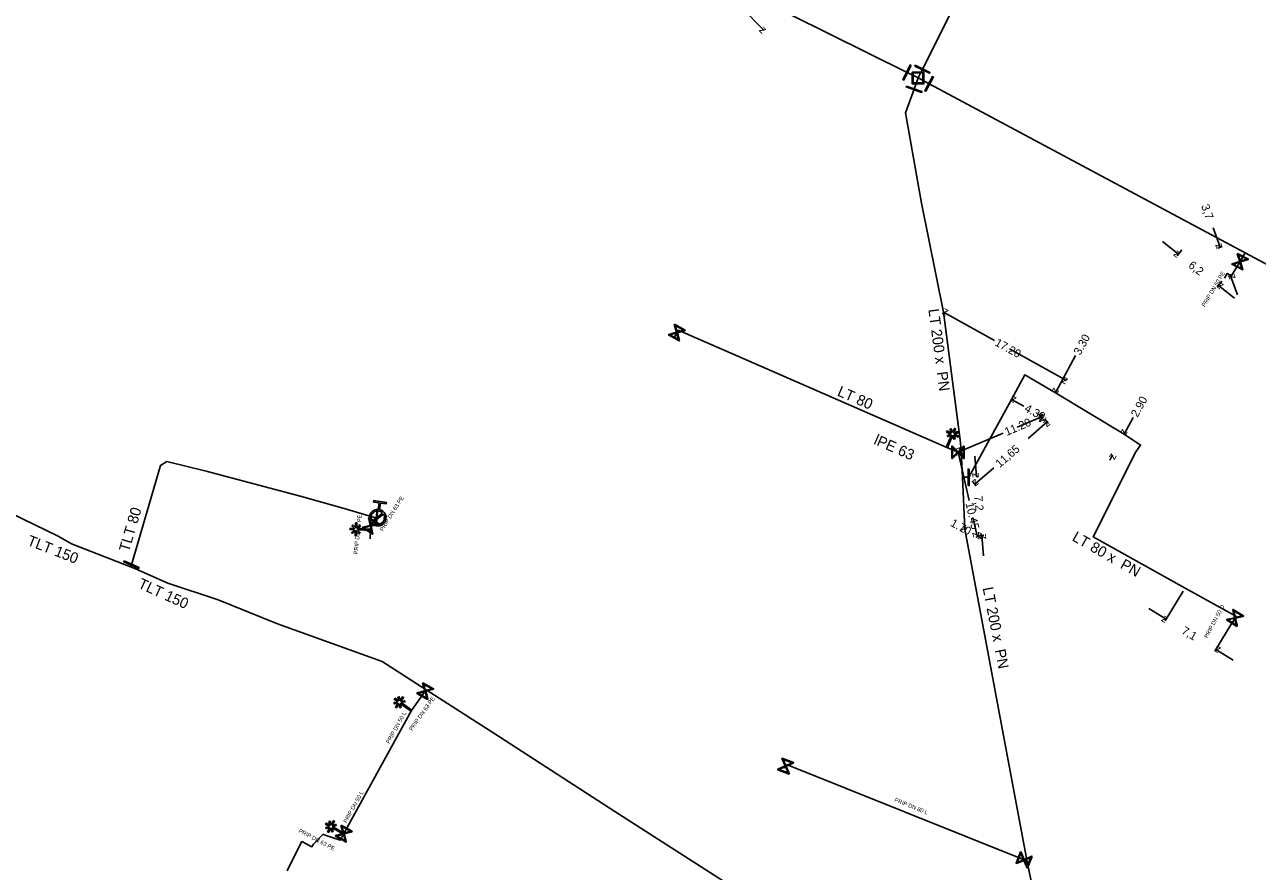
# Model space of a CAD drawing. Extents: x -643842 to -636370, y -1119190 to -1110210.
# Drawn here: x -642756.5 to -642606, y -1114456.6 to -1114353.3 of the extents above; entities that cross this region are included whole.
import ezdxf

# ---------------------------------------------------------------- set-up
doc = ezdxf.new("R2010")
doc.units = 0
for name, color, linetype in [('2', 7, 'Continuous'), ('22', 7, 'Continuous'), ('Default', 7, 'Continuous'), ('Level 10', 7, 'Continuous'), ('Level 16', 7, 'Continuous'), ('Level 18', 7, 'Continuous'), ('Level 20', 7, 'Continuous'), ('Level 21', 7, 'Continuous'), ('Level 23', 7, 'Continuous'), ('Level 33', 7, 'Continuous')]:
    doc.layers.add(name, color=color, linetype=linetype)

msp = doc.modelspace()

# ---------------------------------------------------------------- linework, layer by layer
at = {"layer": '2'}
for points in [[(-642643.16, -1114403.04), (-642642.94, -1114402.55), (-642642.8, -1114402.61), (-642643.01, -1114403.1), (-642642.57, -1114402.93), (-642642.52, -1114403.08), (-642642.95, -1114403.25), (-642642.42, -1114403.48), (-642642.49, -1114403.62), (-642643.02, -1114403.39), (-642642.85, -1114403.83), (-642643, -1114403.88), (-642643.16, -1114403.45), (-642643.8, -1114404.9), (-642643.94, -1114404.84), (-642643.31, -1114403.39), (-642643.75, -1114403.56), (-642643.8, -1114403.41), (-642643.36, -1114403.24), (-642643.9, -1114403), (-642643.83, -1114402.86), (-642643.31, -1114403.09), (-642643.47, -1114402.66), (-642643.33, -1114402.6), (-642643.16, -1114403.04)], [(-642716.19, -1114414.93), (-642716.73, -1114414.91), (-642716.72, -1114414.76), (-642716.19, -1114414.78), (-642716.51, -1114414.43), (-642716.39, -1114414.33), (-642716.08, -1114414.67), (-642716.06, -1114414.09), (-642715.9, -1114414.1), (-642715.92, -1114414.68), (-642715.57, -1114414.36), (-642715.47, -1114414.47), (-642715.81, -1114414.79), (-642714.22, -1114414.84), (-642714.23, -1114415), (-642715.82, -1114414.95), (-642715.49, -1114415.29), (-642715.61, -1114415.4), (-642715.93, -1114415.05), (-642715.95, -1114415.63), (-642716.11, -1114415.63), (-642716.09, -1114415.05), (-642716.43, -1114415.37), (-642716.53, -1114415.26), (-642716.19, -1114414.93)], [(-642710.89, -1114435.94), (-642711.33, -1114435.63), (-642711.24, -1114435.5), (-642710.8, -1114435.81), (-642710.88, -1114435.35), (-642710.73, -1114435.32), (-642710.65, -1114435.78), (-642710.31, -1114435.31), (-642710.19, -1114435.4), (-642710.52, -1114435.88), (-642710.06, -1114435.8), (-642710.03, -1114435.95), (-642710.49, -1114436.03), (-642709.19, -1114436.94), (-642709.28, -1114437.07), (-642710.58, -1114436.16), (-642710.5, -1114436.62), (-642710.65, -1114436.65), (-642710.74, -1114436.18), (-642711.07, -1114436.66), (-642711.2, -1114436.57), (-642710.87, -1114436.1), (-642711.33, -1114436.18), (-642711.35, -1114436.02), (-642710.89, -1114435.94)], [(-642719.26, -1114451.14), (-642719.73, -1114450.88), (-642719.65, -1114450.74), (-642719.18, -1114451), (-642719.32, -1114450.55), (-642719.17, -1114450.51), (-642719.04, -1114450.95), (-642718.76, -1114450.45), (-642718.62, -1114450.52), (-642718.9, -1114451.04), (-642718.45, -1114450.9), (-642718.41, -1114451.05), (-642718.85, -1114451.18), (-642717.46, -1114451.95), (-642717.54, -1114452.08), (-642718.93, -1114451.32), (-642718.8, -1114451.77), (-642718.95, -1114451.81), (-642719.08, -1114451.36), (-642719.36, -1114451.87), (-642719.5, -1114451.79), (-642719.22, -1114451.29), (-642719.67, -1114451.42), (-642719.71, -1114451.27), (-642719.26, -1114451.14)]]:
    msp.add_lwpolyline(points, dxfattribs=at)
at = {"layer": 'Default'}
for points in [[(-642713.12, -1114412.48), (-642712.77, -1114412.56), (-642712.55, -1114412.85), (-642712.3, -1114413.18), (-642712.36, -1114413.59), (-642712.42, -1114414), (-642712.75, -1114414.25), (-642713.08, -1114414.5), (-642713.49, -1114414.44), (-642713.9, -1114414.38), (-642714.15, -1114414.05), (-642714.4, -1114413.72), (-642714.34, -1114413.31), (-642714.28, -1114412.9), (-642713.95, -1114412.65), (-642713.66, -1114412.43), (-642713.3, -1114412.45)], [(-642712.76, -1114412.89), (-642712.95, -1114412.69), (-642713.24, -1114412.64), (-642713.57, -1114412.6), (-642713.84, -1114412.8), (-642714.11, -1114413), (-642714.16, -1114413.33), (-642714.2, -1114413.62), (-642714.05, -1114413.86)], [(-642713.94, -1114414.01), (-642713.75, -1114414.21), (-642713.47, -1114414.25), (-642713.13, -1114414.3), (-642712.86, -1114414.1), (-642712.6, -1114413.9), (-642712.55, -1114413.56), (-642712.51, -1114413.28), (-642712.65, -1114413.04)]]:
    msp.add_open_spline(points, degree=3, dxfattribs=at)
at = {"layer": 'Level 10'}
for points in [[(-642668.97, -1114351.13), (-642666.16, -1114353.98)], [(-642611.33, -1114378.07), (-642610.48, -1114380.43)], [(-642617.55, -1114379.73), (-642615.59, -1114381.28)], [(-642615.17, -1114380.74), (-642615.74, -1114381.47)], [(-642610.77, -1114380.53), (-642610.24, -1114380.34)], [(-642609.51, -1114384.01), (-642608.99, -1114383.82)], [(-642608.37, -1114386.26), (-642609.22, -1114383.91)], [(-642610.29, -1114384.57), (-642610.87, -1114385.3)], [(-642608.75, -1114386.65), (-642610.71, -1114385.11)], [(-642638.06, -1114391.81), (-642644.28, -1114388.35)], [(-642636.2, -1114392.85), (-642629.25, -1114396.71)], [(-642628.14, -1114393.67), (-642630.61, -1114398.19)], [(-642634.46, -1114399.84), (-642635.97, -1114399.01)], [(-642635.28, -1114402.39), (-642632.2, -1114401.08)], [(-642632.73, -1114400.79), (-642632.2, -1114401.08)], [(-642632.56, -1114401.74), (-642632.2, -1114401.08)], [(-642633.95, -1114403.77), (-642631.62, -1114401.75)], [(-642631.87, -1114401.46), (-642631.46, -1114401.94)], [(-642621.13, -1114401.24), (-642622.23, -1114403.24)], [(-642636.98, -1114403.12), (-642642.5, -1114405.47)], [(-642641.16, -1114411.35), (-642642.5, -1114405.47)], [(-642640.44, -1114405.95), (-642640.23, -1114408.44)], [(-642623.98, -1114406.44), (-642623.62, -1114405.78)], [(-642638.11, -1114407.35), (-642640.44, -1114409.36)], [(-642640.3, -1114408.44), (-642639.98, -1114408.42)], [(-642640.7, -1114409.07), (-642640.28, -1114409.55)], [(-642640.68, -1114413.43), (-642640.17, -1114415.66)], [(-642639.51, -1114416.02), (-642640.17, -1114415.66)], [(-642639.67, -1114415.62), (-642639.35, -1114415.59)], [(-642639.38, -1114418.1), (-642639.6, -1114415.61)], [(-642615, -1114422.42), (-642617.22, -1114426.06)], [(-642619.22, -1114424.54), (-642617.09, -1114425.84)], [(-642608.94, -1114426.11), (-642611.15, -1114429.75)], [(-642608.89, -1114430.84), (-642611.02, -1114429.54)]]:
    msp.add_lwpolyline(points, dxfattribs=at)
at = {"layer": 'Level 16'}
for points in [[(-642648.21, -1114358.23), (-642649.11, -1114360.02), (-642649.22, -1114359.96), (-642648.33, -1114358.17), (-642648.21, -1114358.23)], [(-642647.72, -1114358.19), (-642645.93, -1114359.09), (-642645.98, -1114359.2), (-642647.77, -1114358.31), (-642647.72, -1114358.19)], [(-642645.5, -1114359.63), (-642646.44, -1114361.39), (-642646.55, -1114361.33), (-642645.61, -1114359.57), (-642645.5, -1114359.63)], [(-642648.79, -1114360.75), (-642646.91, -1114361.42), (-642646.95, -1114361.54), (-642648.84, -1114360.87), (-642648.79, -1114360.75)], [(-642608.37, -1114381.18), (-642607.05, -1114381.88), (-642607.08, -1114381.93), (-642607.2, -1114381.97), (-642608, -1114382.22), (-642607.71, -1114383.14), (-642607.74, -1114383.2), (-642609.07, -1114382.51), (-642609.04, -1114382.45), (-642608.11, -1114382.16), (-642608.36, -1114381.36), (-642608.41, -1114381.24), (-642608.37, -1114381.18)], [(-642608.28, -1114381.33), (-642608.03, -1114382.13), (-642607.23, -1114381.88), (-642608.28, -1114381.33)], [(-642607.84, -1114383.05), (-642608.09, -1114382.24), (-642608.89, -1114382.5), (-642607.84, -1114383.05)], [(-642677.11, -1114389.83), (-642675.81, -1114390.56), (-642675.84, -1114390.62), (-642675.96, -1114390.65), (-642676.77, -1114390.88), (-642676.51, -1114391.81), (-642676.54, -1114391.87), (-642677.85, -1114391.13), (-642677.82, -1114391.08), (-642676.88, -1114390.82), (-642677.11, -1114390.01), (-642677.15, -1114389.88), (-642677.11, -1114389.83)], [(-642677.02, -1114389.99), (-642676.8, -1114390.79), (-642675.99, -1114390.57), (-642677.02, -1114389.99)], [(-642676.63, -1114391.71), (-642676.86, -1114390.9), (-642677.67, -1114391.13), (-642676.63, -1114391.71)], [(-642641.75, -1114404.72), (-642641.75, -1114406.22), (-642641.82, -1114406.22), (-642641.91, -1114406.13), (-642642.5, -1114405.54), (-642643.19, -1114406.22), (-642643.25, -1114406.22), (-642643.25, -1114404.72), (-642643.18, -1114404.72), (-642642.5, -1114405.41), (-642641.91, -1114404.82), (-642641.82, -1114404.72), (-642641.75, -1114404.72)], [(-642643.16, -1114406.07), (-642642.56, -1114405.47), (-642643.16, -1114404.88), (-642643.16, -1114406.07)], [(-642641.84, -1114404.88), (-642642.44, -1114405.47), (-642641.85, -1114406.07), (-642641.84, -1114404.88)], [(-642641.14, -1114407.51), (-642641.13, -1114409.51), (-642641.26, -1114409.51), (-642641.27, -1114407.51), (-642641.14, -1114407.51)], [(-642713.38, -1114412.69), (-642713.51, -1114414.18), (-642713.6, -1114414.17), (-642713.47, -1114412.68), (-642713.38, -1114412.69)], [(-642714.45, -1114413.41), (-642713.18, -1114414.2), (-642713.21, -1114414.26), (-642713.34, -1114414.28), (-642714.16, -1114414.47), (-642713.94, -1114415.42), (-642713.97, -1114415.47), (-642715.24, -1114414.67), (-642715.21, -1114414.62), (-642714.26, -1114414.41), (-642714.45, -1114413.59), (-642714.48, -1114413.46), (-642714.45, -1114413.41)], [(-642714.05, -1114415.31), (-642714.24, -1114414.49), (-642715.06, -1114414.68), (-642714.05, -1114415.31)], [(-642714.36, -1114413.57), (-642714.18, -1114414.39), (-642713.36, -1114414.2), (-642714.36, -1114413.57)], [(-642744.31, -1114418.71), (-642742.5, -1114419.55), (-642742.55, -1114419.67), (-642744.36, -1114418.83), (-642744.31, -1114418.71)], [(-642608.44, -1114426.72), (-642609.71, -1114425.93), (-642609.67, -1114425.87), (-642609.55, -1114425.85), (-642608.73, -1114425.66), (-642608.95, -1114424.71), (-642608.91, -1114424.65), (-642607.64, -1114425.45), (-642607.68, -1114425.5), (-642608.62, -1114425.72), (-642608.43, -1114426.54), (-642608.4, -1114426.67), (-642608.44, -1114426.72)], [(-642608.83, -1114424.81), (-642608.64, -1114425.64), (-642607.82, -1114425.45), (-642608.83, -1114424.81)], [(-642608.52, -1114426.56), (-642608.71, -1114425.74), (-642609.52, -1114425.93), (-642608.52, -1114426.56)], [(-642707.84, -1114433.6), (-642706.53, -1114434.33), (-642706.56, -1114434.38), (-642706.69, -1114434.42), (-642707.5, -1114434.65), (-642707.23, -1114435.58), (-642707.26, -1114435.64), (-642708.57, -1114434.91), (-642708.54, -1114434.85), (-642707.61, -1114434.59), (-642707.84, -1114433.78), (-642707.88, -1114433.66), (-642707.84, -1114433.6)], [(-642707.75, -1114433.76), (-642707.52, -1114434.56), (-642706.72, -1114434.33), (-642707.75, -1114433.76)], [(-642707.35, -1114435.48), (-642707.58, -1114434.67), (-642708.39, -1114434.9), (-642707.35, -1114435.48)], [(-642663.98, -1114442.82), (-642662.58, -1114443.36), (-642662.61, -1114443.42), (-642662.73, -1114443.47), (-642663.49, -1114443.81), (-642663.1, -1114444.7), (-642663.13, -1114444.76), (-642664.52, -1114444.22), (-642664.5, -1114444.15), (-642663.61, -1114443.76), (-642663.95, -1114443), (-642664.01, -1114442.88), (-642663.98, -1114442.82)], [(-642663.87, -1114442.96), (-642663.53, -1114443.73), (-642662.76, -1114443.39), (-642663.87, -1114442.96)], [(-642663.23, -1114444.62), (-642663.58, -1114443.84), (-642664.34, -1114444.19), (-642663.23, -1114444.62)], [(-642717.8, -1114451.01), (-642716.49, -1114451.74), (-642716.52, -1114451.8), (-642716.65, -1114451.83), (-642717.46, -1114452.06), (-642717.19, -1114452.99), (-642717.22, -1114453.05), (-642718.53, -1114452.32), (-642718.5, -1114452.26), (-642717.56, -1114452), (-642717.8, -1114451.19), (-642717.83, -1114451.07), (-642717.8, -1114451.01)], [(-642717.31, -1114452.89), (-642717.54, -1114452.08), (-642718.35, -1114452.32), (-642717.31, -1114452.89)], [(-642717.71, -1114451.17), (-642717.48, -1114451.97), (-642716.67, -1114451.74), (-642717.71, -1114451.17)], [(-642633.46, -1114454.81), (-642634.02, -1114456.2), (-642634.08, -1114456.18), (-642634.13, -1114456.06), (-642634.46, -1114455.29), (-642635.35, -1114455.67), (-642635.41, -1114455.65), (-642634.86, -1114454.25), (-642634.8, -1114454.28), (-642634.42, -1114455.17), (-642633.64, -1114454.84), (-642633.53, -1114454.79), (-642633.46, -1114454.81)], [(-642635.27, -1114455.54), (-642634.5, -1114455.21), (-642634.83, -1114454.43), (-642635.27, -1114455.54)], [(-642633.61, -1114454.92), (-642634.38, -1114455.25), (-642634.05, -1114456.02), (-642633.61, -1114454.92)]]:
    msp.add_lwpolyline(points, dxfattribs=at)
at = {"layer": 'Level 18'}
for points in [[(-642646.67, -1114359.04), (-642646.67, -1114360.49), (-642648.09, -1114360.49), (-642648.09, -1114359.04), (-642646.67, -1114359.04)], [(-642647.97, -1114359.16), (-642647.97, -1114360.37), (-642646.79, -1114360.37), (-642646.79, -1114359.16), (-642647.97, -1114359.16)]]:
    msp.add_lwpolyline(points, dxfattribs=at)
at = {"layer": 'Level 21'}
for points in [[(-642745.28, -1114308.07), (-642744.95, -1114308.25), (-642738.53, -1114311.71), (-642719.7, -1114321.18), (-642672.36, -1114347.33), (-642648.72, -1114359.1), (-642647.38, -1114359.76)], [(-642647.38, -1114359.76), (-642646.85, -1114358.7), (-642642.09, -1114349.15)], [(-642628.48, -1114484.14), (-642628.14, -1114483.82), (-642634.05, -1114455.46), (-642641.66, -1114414.84), (-642641.95, -1114408.51), (-642642.08, -1114406.17), (-642642.12, -1114405.47), (-642642.18, -1114404.27), (-642644.28, -1114388.35), (-642646.97, -1114375.07), (-642648.9, -1114364.03), (-642647.87, -1114361.15), (-642647.38, -1114359.76)], [(-642647.38, -1114359.76), (-642646.03, -1114360.48), (-642607.44, -1114381.11), (-642549.79, -1114411.93), (-642541.02, -1114416.62)], [(-642643.88, -1114404.87), (-642669.4, -1114393.73), (-642676.67, -1114390.56)], [(-642641.95, -1114408.51), (-642641.2, -1114408.51), (-642635.97, -1114399.01), (-642634.35, -1114396.03), (-642630.61, -1114398.19), (-642622.23, -1114403.24), (-642620.21, -1114404.59), (-642620.77, -1114405.41), (-642626.01, -1114415.78), (-642614.78, -1114422.04), (-642608.57, -1114425.49), (-642608.47, -1114425.55)], [(-642643.88, -1114404.87), (-642642.5, -1114405.47), (-642642.12, -1114405.47)], [(-642743.55, -1114419.45), (-642743.43, -1114419.19), (-642739.87, -1114407.08), (-642739.12, -1114406.59), (-642734.32, -1114407.77), (-642722.65, -1114410.88), (-642717.44, -1114412.35), (-642713.73, -1114413.41), (-642713.61, -1114413.42), (-642713.49, -1114413.43), (-642713.35, -1114413.45)], [(-642758.25, -1114412.85), (-642752.38, -1114415.72), (-642750.74, -1114416.66), (-642743.55, -1114419.45), (-642742.94, -1114419.68), (-642739, -1114421.46), (-642732.82, -1114423.48), (-642725.58, -1114426.4), (-642712.82, -1114431.02), (-642707.44, -1114434.46), (-642699.18, -1114439.75), (-642684.39, -1114449.31), (-642669.1, -1114459.12)]]:
    msp.add_lwpolyline(points, dxfattribs=at)
at = {"layer": 'Level 23'}
for points in [[(-642607.44, -1114381.11), (-642608.06, -1114382.19), (-642609.09, -1114383.9), (-642609.62, -1114383.62), (-642609.97, -1114384.21)], [(-642676.67, -1114390.56), (-642676.83, -1114390.85), (-642677.11, -1114391.36)], [(-642713.61, -1114413.42), (-642713.65, -1114413.55), (-642714.21, -1114414.44), (-642714.23, -1114414.93)], [(-642714.23, -1114414.93), (-642714.27, -1114416.04)], [(-642608.57, -1114425.49), (-642608.68, -1114425.69), (-642609.07, -1114426.44)], [(-642707.44, -1114434.46), (-642707.55, -1114434.62), (-642709.24, -1114437.01)], [(-642709.24, -1114437.01), (-642717.51, -1114452.03)], [(-642663.72, -1114444.03), (-642663.55, -1114443.79), (-642663.43, -1114443.6), (-642634.44, -1114455.23), (-642634.05, -1114455.46)], [(-642717.51, -1114452.03), (-642717.73, -1114452.44), (-642717.94, -1114452.83), (-642719.91, -1114452.16), (-642720.01, -1114452.11), (-642721.18, -1114453.32), (-642721.38, -1114453.63), (-642722.64, -1114452.99), (-642723.22, -1114454.17), (-642724.41, -1114456.58)]]:
    msp.add_lwpolyline(points, dxfattribs=at)
at = {"layer": 'Level 33'}
for points in [[(-642713.3, -1114412.45), (-642713.18, -1114411.64), (-642713.87, -1114411.54), (-642713.84, -1114411.36), (-642712.29, -1114411.58), (-642712.32, -1114411.76), (-642713, -1114411.67), (-642713.12, -1114412.48)], [(-642714.05, -1114413.86), (-642712.76, -1114412.89)], [(-642712.65, -1114413.04), (-642713.94, -1114414.01)]]:
    msp.add_lwpolyline(points, dxfattribs=at)

# ---------------------------------------------------------------- texts
at = {"layer": '22'}
for s, rotation, p in [('PRIP DN 50 PE', 59.0957, (-642612.37, -1114387.76)), ('PRIP DN 63 PE', 57.8214, (-642712.73, -1114415.15)), ('PRIP DN 50 PE', 84.0531, (-642715.81, -1114417.95)), ('PRIP DN 50 O', 62.2509, (-642612.04, -1114428.22)), ('PRIP DN 63 PE', 54.7946, (-642709.16, -1114439.52)), ('PRIP DN 50 L', 61.1628, (-642711.94, -1114441.1)), ('PRIP DN 50 L', 61.1628, (-642717.15, -1114450.78)), ('PRIP DN 80 L', 338.0236, (-642650.31, -1114448.09)), ('PRIP DN 63 PE', 332.115, (-642723.07, -1114451.84))]:
    msp.add_text(s, height=0.5, rotation=rotation, dxfattribs=at).set_placement(p)
at = {"layer": 'Level 10'}
for s, rotation, p in [('z', 314.6, (-642666.87, -1114353.97)), ('3,7', 289.8285, (-642612.83, -1114375.39)), ('z', 289.8285, (-642611.12, -1114380.12)), ('z', 321.8411, (-642616.29, -1114381.36)), ('6,2', 321.8411, (-642614.46, -1114382.8)), ('z', 109.8285, (-642608.58, -1114384.21)), ('z', 141.8411, (-642610.01, -1114385.02)), ('z', 150.9175, (-642643.6, -1114388.16)), ('17.20', 330.9176, (-642638.09, -1114392.37)), ('3.30', 61.2843, (-642627.58, -1114393.69)), ('z', 330.9176, (-642629.93, -1114396.9)), ('z', 241.2842, (-642630.81, -1114397.51)), ('z', 151.2832, (-642635.29, -1114398.82)), ('2.90', 61.2792, (-642620.58, -1114401.27)), ('4.30', 331.2832, (-642634.48, -1114400.4)), ('z', 331.2832, (-642632.88, -1114401.28)), ('z', 23.0945, (-642632.46, -1114401.74)), ('z', 61.2843, (-642632, -1114401.76)), ('11.20', 23.0945, (-642636.55, -1114403.48)), ('z', 40.7657, (-642631.67, -1114402.46)), ('z', 241.2792, (-642622.42, -1114402.56)), ('z', 203.0945, (-642642.24, -1114404.82)), ('z', 102.8939, (-642641.9, -1114405.85)), ('11,65', 40.7657, (-642637.4, -1114407.4)), ('z', 61.2792, (-642623.42, -1114406.46)), ('z', 275.0154, (-642640.77, -1114407.98)), ('z', 220.7657, (-642640.39, -1114408.66)), ('10.45', 282.894, (-642641.59, -1114411.71)), ('7,2', 275.0154, (-642640.52, -1114410.8)), ('1.70', 331.3384, (-642643.52, -1114414.4)), ('z', 331.3384, (-642642.34, -1114415.04)), ('z', 282.8939, (-642640.77, -1114415.28)), ('z', 151.3384, (-642639.49, -1114415.46)), ('z', 95.0154, (-642639.05, -1114416.06)), ('z', 328.6322, (-642617.77, -1114426.01)), ('7,1', 328.6322, (-642615.3, -1114427.52)), ('z', 148.6322, (-642610.34, -1114429.37))]:
    msp.add_text(s, height=1, rotation=rotation, dxfattribs=at).set_placement(p)
at = {"layer": 'Level 20'}
for s, rotation, p in [('LT 200 x  PN ', 277.6982, (-642646.13, -1114388.03)), ('LT 80', 336.4229, (-642657.34, -1114398.51)), ('lPE 63', 336.2897, (-642652.88, -1114404.42)), ('TLT 80', 73.6181, (-642743.73, -1114417.71)), ('TLT 150', 338.7918, (-642756.26, -1114416.76)), ('LT 80 x  PN ', 330.2483, (-642628.67, -1114416.18)), ('TLT 150', 335.6877, (-642742.73, -1114421.97)), ('LT 200 x  PN ', 281.1203, (-642639.5, -1114422.04))]:
    msp.add_text(s, height=1.3, rotation=rotation, dxfattribs=at).set_placement(p)

doc.saveas('drawing.dxf')
